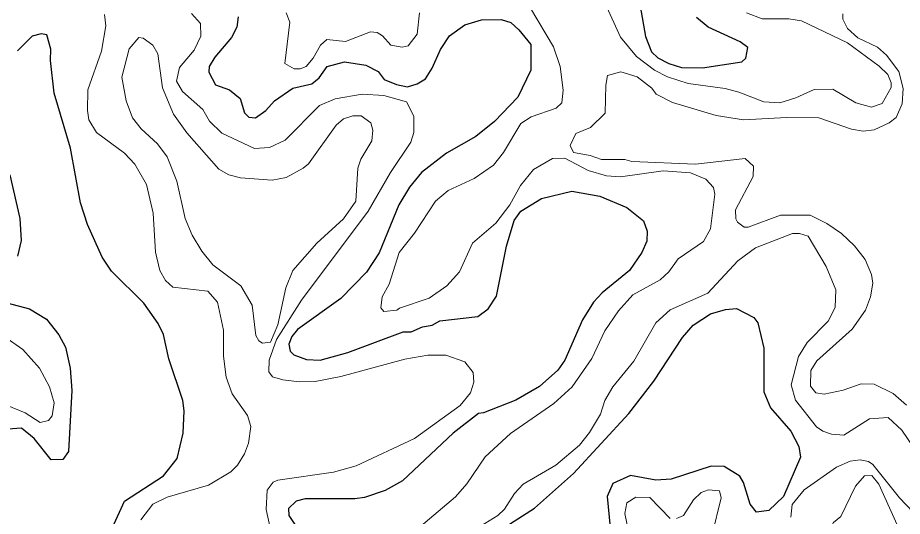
# Model space of a CAD drawing. Extents: x 763.2 to 816.8, y 7896.5 to 7952.7.
# Drawn here: x 768.732 to 771.916, y 7911.872 to 7913.666 of the extents above; entities that cross this region are included whole.
import ezdxf

# ---------------------------------------------------------------- set-up
doc = ezdxf.new("R2010")
doc.units = 0
doc.header["$LTSCALE"] = 0.064
doc.layers.add('1', color=7, linetype='Continuous', lineweight=25)
doc.layers.add('2', color=7, linetype='Continuous', lineweight=13)

msp = doc.modelspace()

# ---------------------------------------------------------------- linework, layer by layer
at = {"layer": '1'}
for points in [[(770.9723, 7913.708), (770.9911, 7913.599), (771.0128, 7913.5441), (771.0363, 7913.5223), (771.0751, 7913.5013), (771.1209, 7913.4878), (771.1959, 7913.4864), (771.3374, 7913.5071), (771.3527, 7913.5202), (771.36, 7913.5592), (771.3319, 7913.5795), (771.217, 7913.6324), (771.1743, 7913.6668)], [(769.5251, 7913.6698), (769.5211, 7913.6329), (769.5018, 7913.5955), (769.4412, 7913.5246), (769.4206, 7913.4905), (769.4201, 7913.4707), (769.4438, 7913.4249), (769.494, 7913.4073), (769.5321, 7913.3761), (769.5477, 7913.3237), (769.5635, 7913.3088), (769.5873, 7913.3067), (769.6253, 7913.3322), (769.6564, 7913.3669), (769.7225, 7913.4123), (769.7903, 7913.4279), (769.8172, 7913.4501), (769.8459, 7913.4912), (769.9084, 7913.5073), (769.9844, 7913.4959), (770.0289, 7913.4734), (770.0513, 7913.4439), (770.0955, 7913.4258), (770.1349, 7913.4177), (770.1695, 7913.4284), (770.1992, 7913.4461), (770.2233, 7913.4843), (770.2533, 7913.5522), (770.2858, 7913.601), (770.3416, 7913.6404), (770.4012, 7913.6592), (770.4719, 7913.6601), (770.5069, 7913.6486), (770.5359, 7913.6229), (770.5784, 7913.5695), (770.5781, 7913.4778), (770.5318, 7913.3809), (770.4477, 7913.2931), (770.3808, 7913.2395), (770.2756, 7913.1787), (770.1856, 7913.1094), (770.142, 7913.0565), (770.1036, 7912.9929), (770.0333, 7912.82), (769.9873, 7912.7512), (769.8944, 7912.6561), (769.7384, 7912.5442), (769.718, 7912.5191), (769.7082, 7912.4921), (769.7125, 7912.4667), (769.7259, 7912.4529), (769.7716, 7912.437), (769.8211, 7912.4348), (769.9197, 7912.4615), (770.1195, 7912.5361), (770.1483, 7912.5364), (770.1882, 7912.5538), (770.2236, 7912.5597), (770.2507, 7912.5761), (770.3878, 7912.5918), (770.4255, 7912.6186), (770.4553, 7912.6649), (770.4914, 7912.8448), (770.5183, 7912.9372), (770.543, 7912.9701), (770.6166, 7913.0156), (770.7264, 7913.0422), (770.8268, 7913.0242), (770.9238, 7912.9835), (770.9844, 7912.9358), (770.9974, 7912.8988), (770.996, 7912.8628), (770.9785, 7912.821), (770.9336, 7912.7569), (770.8357, 7912.6767), (770.8041, 7912.6426), (770.7644, 7912.5793), (770.7014, 7912.4341), (770.6759, 7912.3988), (770.6099, 7912.3394), (770.5244, 7912.2907), (770.4085, 7912.2448), (770.3899, 7912.2429), (770.2992, 7912.1717), (770.1174, 7911.9995), (770.0543, 7911.9654), (769.9805, 7911.9401)], [(769.0735, 7911.8323), (769.1166, 7911.9272), (769.2567, 7912.0185), (769.3061, 7912.0807), (769.3279, 7912.171), (769.3312, 7912.2514), (769.3264, 7912.2893), (769.2761, 7912.4395), (769.2572, 7912.5266), (769.2375, 7912.5662), (769.1855, 7912.6395), (769.0695, 7912.7542), (769.0362, 7912.8044), (768.9827, 7912.9219), (768.9583, 7913.0001), (768.9222, 7913.1965), (768.8629, 7913.3944), (768.8498, 7913.5121), (768.8512, 7913.553), (768.8363, 7913.6044), (768.8162, 7913.6078), (768.7841, 7913.5996), (768.7314, 7913.5474)], [(768.7037, 7913.1012), (768.7396, 7912.9441), (768.7444, 7912.8652), (768.7312, 7912.8079)], [(768.6931, 7912.6406), (768.7741, 7912.6186), (768.8351, 7912.5823), (768.8799, 7912.525), (768.904, 7912.4814), (768.9204, 7912.4051), (768.927, 7912.3255), (768.9154, 7912.1051), (768.8939, 7912.0766), (768.853, 7912.0751), (768.7916, 7912.1525), (768.7461, 7912.1896), (768.6964, 7912.1858)], [(770.4587, 7911.817), (770.5922, 7911.9013), (770.7319, 7912.0259), (770.9314, 7912.242), (771.0217, 7912.3588), (771.1243, 7912.5152), (771.1626, 7912.5601), (771.2249, 7912.6015), (771.2787, 7912.6171), (771.3185, 7912.6204), (771.3811, 7912.5882), (771.3961, 7912.5682), (771.4166, 7912.4774), (771.4169, 7912.3197), (771.4409, 7912.2623), (771.5138, 7912.1783), (771.5434, 7912.1233), (771.5496, 7912.0851), (771.4881, 7911.9437), (771.4351, 7911.8936), (771.3908, 7911.8878), (771.3676, 7911.9157), (771.3443, 7911.9942), (771.3312, 7912.0171), (771.2749, 7912.0515), (771.2279, 7912.0531), (771.0833, 7912.0056), (771.0281, 7912.0029), (770.937, 7912.0187), (770.8743, 7911.9902), (770.8531, 7911.9432), (770.8729, 7911.746)], [(769.9805, 7911.9401), (769.945, 7911.9351), (769.7661, 7911.9348), (769.7341, 7911.9266), (769.7062, 7911.9008), (769.7073, 7911.8757)], [(769.7073, 7911.8757), (769.7391, 7911.8291)]]:
    msp.add_lwpolyline(points, dxfattribs=at)
at = {"layer": '2'}
for points in [[(770.8465, 7913.7176), (770.9019, 7913.5964), (770.9594, 7913.5265), (771.0235, 7913.4771), (771.0703, 7913.4542), (771.1444, 7913.4295), (771.278, 7913.4111), (771.3272, 7913.3985), (771.4168, 7913.3633), (771.4743, 7913.3601), (771.5325, 7913.3783), (771.5985, 7913.4084), (771.6653, 7913.4089), (771.7482, 7913.3603), (771.8042, 7913.3439), (771.8435, 7913.3581), (771.8749, 7913.4154), (771.8751, 7913.432), (771.8634, 7913.4619), (771.8321, 7913.4918), (771.7181, 7913.5764), (771.5523, 7913.6555), (771.507, 7913.6622), (771.4113, 7913.6626), (771.3547, 7913.6837)], [(769.1755, 7911.8602), (769.2183, 7911.9162), (769.2695, 7911.9414), (769.4184, 7911.9844), (769.4994, 7912.0324), (769.5235, 7912.0568), (769.5488, 7912.0975), (769.5629, 7912.1357), (769.5708, 7912.1961), (769.5593, 7912.2348), (769.5042, 7912.3132), (769.4822, 7912.3736), (769.4727, 7912.4485), (769.4728, 7912.5418), (769.4508, 7912.6423), (769.4166, 7912.6827), (769.2906, 7912.6972), (769.2642, 7912.7212), (769.2441, 7912.7574), (769.2283, 7912.8227), (769.2195, 7912.9633), (769.1961, 7913.0661), (769.1538, 7913.14), (769.1165, 7913.1784), (769.0153, 7913.2537), (768.9881, 7913.2994), (768.983, 7913.3321), (768.9846, 7913.4069), (769.0339, 7913.5463), (769.0497, 7913.6374), (769.0441, 7913.6783)], [(769.358, 7913.6813), (769.3897, 7913.6451), (769.3913, 7913.6001), (769.3673, 7913.5495), (769.3146, 7913.4874), (769.3035, 7913.4379), (769.3253, 7913.4008), (769.398, 7913.3358)], [(770.1781, 7913.684), (770.1696, 7913.6076), (770.1368, 7913.5651), (770.116, 7913.5606), (770.075, 7913.5679), (770.0444, 7913.6012), (770.0252, 7913.6127), (770.0017, 7913.6161), (769.9119, 7913.5809), (769.8442, 7913.5881), (769.8212, 7913.567), (769.7955, 7913.5207), (769.7702, 7913.4904), (769.7483, 7913.4819), (769.7269, 7913.4819), (769.6931, 7913.5021), (769.7109, 7913.6498), (769.6976, 7913.6837)], [(771.1089, 7912.7989), (771.1995, 7912.8617), (771.225, 7912.9069), (771.241, 7913.0315), (771.2357, 7913.0557), (771.2085, 7913.085), (771.1538, 7913.1084), (771.0545, 7913.115), (770.9015, 7913.0939), (770.8508, 7913.0971), (770.7851, 7913.117), (770.7016, 7913.1606), (770.6565, 7913.1594), (770.5886, 7913.1199), (770.5417, 7913.0629), (770.5029, 7912.9935), (770.4525, 7912.9266), (770.3683, 7912.8552), (770.3219, 7912.7524), (770.2768, 7912.7015), (770.2124, 7912.657), (770.1059, 7912.6219), (770.0969, 7912.6141), (770.0493, 7912.6093), (770.0383, 7912.6222), (770.0431, 7912.6624), (770.0693, 7912.7082), (770.1048, 7912.8211), (770.1599, 7912.8906), (770.2352, 7913.0066), (770.2815, 7913.045), (770.3753, 7913.0879), (770.4449, 7913.1363), (770.48, 7913.1809), (770.5429, 7913.2856), (770.5798, 7913.3093), (770.6693, 7913.3413), (770.69, 7913.3603), (770.6952, 7913.4058), (770.6842, 7913.4905), (770.6607, 7913.5621), (770.577, 7913.7001)], [(771.7014, 7913.6804), (771.7012, 7913.6615), (771.7182, 7913.6271), (771.7555, 7913.5934), (771.8263, 7913.5604), (771.8592, 7913.5319), (771.9031, 7913.4733), (771.9182, 7913.4119), (771.915, 7913.3564), (771.8931, 7913.3074), (771.8686, 7913.2877), (771.8148, 7913.2631), (771.7744, 7913.2581), (771.7322, 7913.2657), (771.615, 7913.3059), (771.4983, 7913.3073), (771.3439, 7913.2992), (771.2459, 7913.314), (771.0879, 7913.3611), (771.03, 7913.3907), (771.014, 7913.4123), (770.9614, 7913.4535), (770.9026, 7913.4715), (770.8545, 7913.4588), (770.8482, 7913.424), (770.8459, 7913.3232), (770.7929, 7913.2717), (770.7403, 7913.25), (770.7199, 7913.207), (770.7327, 7913.1818), (770.7923, 7913.1708), (770.8324, 7913.1562), (770.9172, 7913.1561), (770.9418, 7913.1496), (771.1712, 7913.1397), (771.3503, 7913.1593), (771.3801, 7913.132), (771.379, 7913.0946), (771.3155, 7912.975), (771.3163, 7912.943), (771.3223, 7912.9305), (771.3464, 7912.9132), (771.3609, 7912.913), (771.4767, 7912.9557), (771.5838, 7912.9557), (771.6436, 7912.926), (771.6962, 7912.8899), (771.7437, 7912.8455), (771.7815, 7912.7959), (771.8046, 7912.7427), (771.8094, 7912.7108), (771.8012, 7912.6616), (771.7825, 7912.6143), (771.7346, 7912.5454), (771.6082, 7912.4318), (771.5858, 7912.3972), (771.5847, 7912.3402), (771.6043, 7912.3166), (771.6337, 7912.3115), (771.7022, 7912.3262), (771.7669, 7912.3489), (771.8138, 7912.3475), (771.8823, 7912.3138), (771.9307, 7912.2724)], [(769.695, 7913.2257), (769.8184, 7913.3499), (769.8749, 7913.375), (769.9717, 7913.3909), (770.0502, 7913.386), (770.1311, 7913.3632), (770.1578, 7913.3123), (770.1579, 7913.2532), (770.1469, 7913.2182), (770.0738, 7913.1095), (769.9927, 7912.9708), (769.7537, 7912.6498), (769.6632, 7912.5091), (769.6372, 7912.4346), (769.6355, 7912.3927), (769.6493, 7912.3739), (769.6856, 7912.3631), (769.7465, 7912.3559), (769.8029, 7912.3575), (769.895, 7912.3756), (770.1257, 7912.438), (770.2079, 7912.4527), (770.2724, 7912.4527), (770.3413, 7912.4285), (770.3714, 7912.3901), (770.3731, 7912.3554), (770.3616, 7912.3164), (770.3244, 7912.2708), (770.1606, 7912.1518), (769.9497, 7912.0543), (769.8685, 7912.031), (769.6676, 7912.0022), (769.6509, 7911.995), (769.6294, 7911.9669), (769.6266, 7911.8967), (769.6488, 7911.7929)], [(769.398, 7913.3358), (769.422, 7913.2939), (769.4661, 7913.2515), (769.5847, 7913.1961), (769.6386, 7913.1989), (769.695, 7913.2257)], [(772.0176, 7912.0283), (771.9143, 7912.1821), (771.8644, 7912.2285), (771.797, 7912.2231), (771.7055, 7912.1638), (771.661, 7912.1675), (771.6296, 7912.1787), (771.6072, 7912.1949), (771.5313, 7912.2909), (771.5156, 7912.3459), (771.5418, 7912.4478), (771.5734, 7912.4976), (771.6489, 7912.5749), (771.6742, 7912.6241), (771.6763, 7912.687), (771.6412, 7912.7711), (771.5773, 7912.8799), (771.5457, 7912.8897), (771.5203, 7912.8898), (771.3867, 7912.8386), (771.3236, 7912.7918), (771.2151, 7912.6751), (771.0804, 7912.6153), (771.0282, 7912.5682), (770.9496, 7912.4309), (770.8737, 7912.3381), (770.8446, 7912.2894), (770.8296, 7912.2402), (770.7901, 7912.1745), (770.7533, 7912.1278), (770.669, 7912.0568), (770.5514, 7911.9884), (770.5196, 7911.9548), (770.4844, 7911.8985), (770.4595, 7911.8757), (770.382, 7911.827)], [(770.8453, 7912.5403), (770.8943, 7912.6122), (770.9456, 7912.6696), (771.0439, 7912.7232), (771.0757, 7912.7526), (771.1089, 7912.7989)], [(770.1826, 7911.8364), (770.3078, 7911.9422), (770.3478, 7911.9889), (770.4144, 7912.0862), (770.5049, 7912.17), (770.6619, 7912.2782), (770.727, 7912.3383), (770.7984, 7912.4407), (770.8453, 7912.5403)], [(768.6821, 7912.5201), (768.7505, 7912.4728), (768.8103, 7912.4051), (768.8465, 7912.3387), (768.8628, 7912.2802), (768.856, 7912.2338), (768.8429, 7912.2174), (768.813, 7912.2096), (768.7583, 7912.2452), (768.6913, 7912.2719)], [(771.5139, 7911.8694), (771.5189, 7911.9151), (771.5626, 7911.9672), (771.6792, 7912.0497), (771.7277, 7912.0709), (771.7641, 7912.076), (771.7941, 7912.0699), (771.8093, 7912.0586), (771.9049, 7911.9384), (772.0518, 7911.785)], [(771.9352, 7911.7563), (771.8305, 7911.9882), (771.8053, 7912.0187), (771.7789, 7912.0177), (771.7468, 7911.9804), (771.6948, 7911.8719), (771.6683, 7911.8496), (771.6488, 7911.8134), (771.6523, 7911.7732), (771.7039, 7911.6439), (771.7124, 7911.5434), (771.7053, 7911.5203), (771.6692, 7911.4867)], [(771.103, 7911.8645), (771.1286, 7911.8755), (771.1644, 7911.932), (771.1919, 7911.958), (771.2179, 7911.968), (771.2579, 7911.9646), (771.2637, 7911.9392), (771.2312, 7911.8069)], [(770.9384, 7911.778), (770.9173, 7911.8825), (770.9243, 7911.9205), (770.9562, 7911.9419), (771.0075, 7911.9397), (771.0804, 7911.8648)]]:
    msp.add_lwpolyline(points, dxfattribs=at)
msp.add_lwpolyline([(769.9559, 7913.1253), (769.9664, 7913.1574), (770.0063, 7913.223), (770.01, 7913.2623), (770.0034, 7913.2887), (769.9682, 7913.3137), (769.9384, 7913.3139), (769.9049, 7913.3023), (769.8776, 7913.28), (769.778, 7913.1412), (769.7596, 7913.1247), (769.6984, 7913.0909), (769.6479, 7913.0823), (769.5334, 7913.0905), (769.4919, 7913.1014), (769.4563, 7913.1216), (769.3402, 7913.2517), (769.2931, 7913.3195), (769.2535, 7913.414), (769.2358, 7913.5358), (769.2182, 7913.5679), (769.1833, 7913.5932), (769.1682, 7913.5949), (769.1335, 7913.5542), (769.1062, 7913.4529), (769.1219, 7913.3672), (769.1455, 7913.3059), (769.1764, 7913.2667), (769.2354, 7913.2125), (769.2695, 7913.1663), (769.3043, 7913.0778), (769.3348, 7912.9435), (769.3596, 7912.8841), (769.395, 7912.8264), (769.4343, 7912.7771), (769.5345, 7912.7013), (769.576, 7912.6319), (769.5895, 7912.5224), (769.5996, 7912.504), (769.6125, 7912.4958), (769.6416, 7912.4991), (769.6684, 7912.5611), (769.697, 7912.6941), (769.7225, 7912.7568), (769.809, 7912.8549), (769.9048, 7912.9425), (769.949, 7913.0057)], close=True, dxfattribs=at)

doc.saveas('drawing.dxf')
